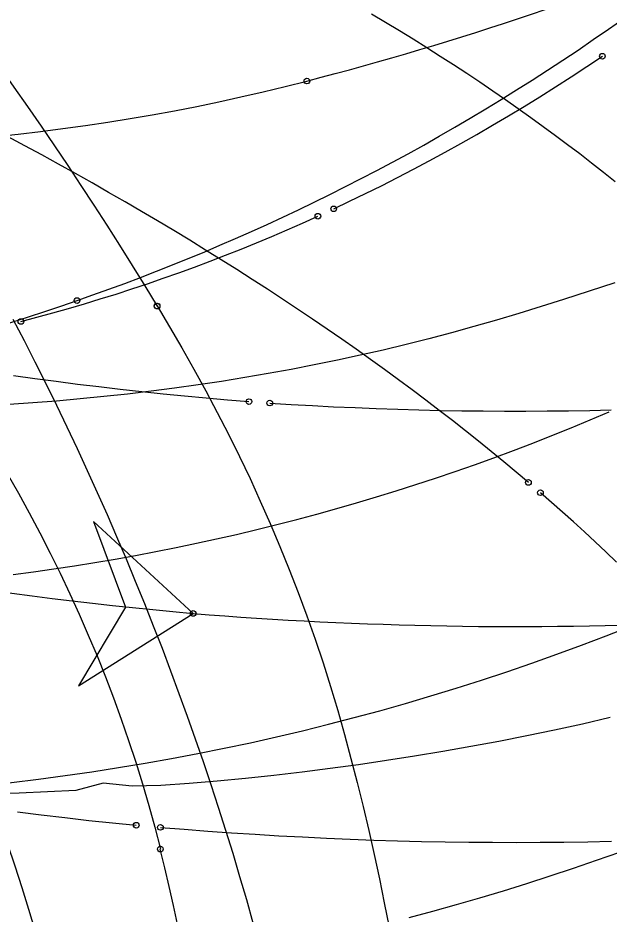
# Model space of a CAD drawing. Extents: x -14 to 1565148, y -25 to 642856.
# Drawn here: x 1564790.59 to 1564799.31, y 636271.08 to 636284.29 of the extents above; entities that cross this region are included whole.
import ezdxf

# ---------------------------------------------------------------- set-up
doc = ezdxf.new("R2010")
doc.units = 0
for name, color, linetype in [('CM_Corridor_Key_Station', 7, 'Continuous'), ('MT_P_Cells', 7, 'Continuous'), ('PF_P_Grade_Line', 7, 'Continuous'), ('PV_P_Curb', 7, 'Continuous'), ('PV_P_Saw_Cut_Line', 7, 'Continuous'), ('TR_Turning_Path23', 7, 'Continuous'), ('TR_Turning_Path24', 7, 'Continuous')]:
    doc.layers.add(name, color=color, linetype=linetype)

msp = doc.modelspace()

# ---------------------------------------------------------------- linework, layer by layer
at = {"layer": 'CM_Corridor_Key_Station'}
msp.add_lwpolyline([(1564790.517, 636279.851), (1564790.681, 636279.536), (1564790.842, 636279.22), (1564791.001, 636278.902), (1564791.158, 636278.583), (1564791.312, 636278.263), (1564791.464, 636277.942), (1564791.613, 636277.619), (1564791.76, 636277.295), (1564791.904, 636276.971), (1564792.046, 636276.645), (1564792.185, 636276.318), (1564792.321, 636275.99), (1564792.455, 636275.66), (1564792.586, 636275.33), (1564792.715, 636274.999), (1564792.841, 636274.667), (1564792.965, 636274.334), (1564793.086, 636274), (1564793.204, 636273.665), (1564793.32, 636273.329), (1564793.433, 636272.992), (1564793.544, 636272.654), (1564793.652, 636272.315), (1564793.757, 636271.976), (1564793.859, 636271.636), (1564793.959, 636271.295), (1564794.056, 636270.953)], dxfattribs=at)
msp.add_arc((1564750.23, 636258.666), 42.399, 1.2157, 30.3005, dxfattribs=at)
at = {"layer": 'MT_P_Cells'}
msp.add_lwpolyline([(1564799.395, 636281.876), (1564799.222, 636282.014), (1564799.048, 636282.15), (1564798.872, 636282.286), (1564798.694, 636282.421), (1564798.515, 636282.555), (1564798.333, 636282.688), (1564798.15, 636282.82), (1564797.965, 636282.952), (1564797.778, 636283.083), (1564797.59, 636283.213), (1564797.399, 636283.342), (1564797.206, 636283.471), (1564797.012, 636283.598), (1564796.816, 636283.725), (1564796.617, 636283.851), (1564796.417, 636283.976), (1564796.215, 636284.1), (1564796.011, 636284.223), (1564795.804, 636284.346)], dxfattribs=at)
at = {"layer": 'PF_P_Grade_Line'}
for points in [[(1564798.116, 636277.444), (1564797.936, 636277.596), (1564797.754, 636277.748), (1564797.568, 636277.9), (1564797.38, 636278.052), (1564797.19, 636278.204), (1564796.997, 636278.355), (1564796.801, 636278.506), (1564796.603, 636278.657), (1564796.403, 636278.808), (1564796.2, 636278.958), (1564795.994, 636279.108), (1564795.787, 636279.258), (1564795.577, 636279.407), (1564795.364, 636279.556), (1564795.15, 636279.704), (1564794.933, 636279.852), (1564794.714, 636279.999), (1564794.493, 636280.146), (1564794.269, 636280.292), (1564794.044, 636280.437), (1564793.817, 636280.582), (1564793.587, 636280.727), (1564793.356, 636280.87), (1564793.123, 636281.014), (1564792.887, 636281.156), (1564792.65, 636281.298), (1564792.411, 636281.439), (1564792.171, 636281.579), (1564791.928, 636281.719), (1564791.684, 636281.858), (1564791.438, 636281.996), (1564791.19, 636282.134), (1564790.941, 636282.271), (1564790.69, 636282.407), (1564790.437, 636282.542)], [(1564799.417, 636276.268), (1564799.259, 636276.418), (1564799.1, 636276.567), (1564798.941, 636276.715), (1564798.78, 636276.861), (1564798.619, 636277.006), (1564798.456, 636277.15), (1564798.293, 636277.292)]]:
    msp.add_lwpolyline(points, dxfattribs=at)
for centre in [(1564798.116, 636277.444), (1564798.293, 636277.292)]:
    msp.add_circle(centre, 0.0417, dxfattribs=at)
msp.add_arc((1564779.185, 636260.124), 40.069, 16.1084, 107.7078, dxfattribs=at)
at = {"layer": 'PV_P_Curb'}
for points in [[(1564790.262, 636282.541), (1564790.593, 636282.577), (1564790.924, 636282.616), (1564791.255, 636282.659), (1564791.585, 636282.705), (1564791.914, 636282.754), (1564792.243, 636282.807), (1564792.572, 636282.864), (1564792.9, 636282.924), (1564793.227, 636282.988), (1564793.553, 636283.055), (1564793.879, 636283.126), (1564794.204, 636283.201), (1564794.528, 636283.279), (1564794.851, 636283.361)], [(1564799.39, 636280.386), (1564799.011, 636280.261), (1564798.631, 636280.138), (1564798.303, 636280.035), (1564797.974, 636279.934), (1564797.644, 636279.835), (1564797.313, 636279.74), (1564796.98, 636279.648), (1564796.647, 636279.56), (1564796.312, 636279.476), (1564795.975, 636279.395), (1564795.638, 636279.318), (1564795.3, 636279.245), (1564794.96, 636279.175), (1564794.619, 636279.109), (1564794.278, 636279.047), (1564793.935, 636278.988), (1564793.591, 636278.932), (1564793.247, 636278.88), (1564792.901, 636278.832), (1564792.555, 636278.787), (1564792.207, 636278.746), (1564791.859, 636278.708), (1564791.51, 636278.674), (1564791.161, 636278.643), (1564790.811, 636278.616), (1564790.46, 636278.591)], [(1564799.322, 636273.976), (1564798.913, 636273.882), (1564798.502, 636273.792), (1564798.091, 636273.707), (1564797.679, 636273.626), (1564797.267, 636273.549), (1564796.853, 636273.476), (1564796.439, 636273.407), (1564796.025, 636273.342), (1564795.61, 636273.281), (1564795.195, 636273.225), (1564794.779, 636273.172), (1564794.363, 636273.124), (1564793.946, 636273.081), (1564793.529, 636273.041), (1564793.113, 636273.005), (1564792.695, 636272.974), (1564792.275, 636272.968), (1564791.849, 636273.01), (1564791.443, 636272.902), (1564791.026, 636272.883), (1564790.61, 636272.865), (1564790.194, 636272.846)]]:
    msp.add_lwpolyline(points, dxfattribs=at)
msp.add_circle((1564794.851, 636283.361), 0.0417, dxfattribs=at)
msp.add_circle((1564794.851, 636283.361), 0.0417, dxfattribs=at)
for centre, radius, start, end in [((1564785.026, 636268.6), 29.969, 12.9928, 81.0089), ((1564782.959, 636329.365), 47.516, 284.4935, 292.8214)]:
    msp.add_arc(centre, radius, start, end, dxfattribs=at)
at = {"layer": 'PV_P_Saw_Cut_Line'}
for points in [[(1564795.246, 636281.477), (1564795.481, 636281.588), (1564795.716, 636281.702), (1564795.951, 636281.818), (1564796.186, 636281.938), (1564796.42, 636282.06), (1564796.654, 636282.184), (1564796.888, 636282.311), (1564797.122, 636282.441), (1564797.355, 636282.574), (1564797.588, 636282.709), (1564797.821, 636282.847), (1564798.053, 636282.987), (1564798.285, 636283.13), (1564798.516, 636283.275), (1564798.747, 636283.423), (1564798.977, 636283.574), (1564799.206, 636283.727)], [(1564790.635, 636279.816), (1564790.87, 636279.878), (1564791.104, 636279.942), (1564791.338, 636280.008), (1564791.572, 636280.077), (1564791.805, 636280.148), (1564792.038, 636280.221), (1564792.27, 636280.296), (1564792.502, 636280.373), (1564792.733, 636280.453), (1564792.964, 636280.534), (1564793.194, 636280.618), (1564793.423, 636280.704), (1564793.652, 636280.793), (1564793.881, 636280.883), (1564794.108, 636280.976), (1564794.335, 636281.071), (1564794.561, 636281.168), (1564794.787, 636281.267), (1564795.012, 636281.368)], [(1564790.524, 636279.019), (1564790.839, 636278.976), (1564791.154, 636278.934), (1564791.469, 636278.894), (1564791.784, 636278.856), (1564792.1, 636278.819), (1564792.416, 636278.784), (1564792.732, 636278.751), (1564793.048, 636278.719), (1564793.364, 636278.689), (1564793.681, 636278.661), (1564793.997, 636278.635)], [(1564794.303, 636278.614), (1564794.617, 636278.594), (1564794.931, 636278.576), (1564795.245, 636278.56), (1564795.56, 636278.546), (1564795.874, 636278.533), (1564796.189, 636278.523), (1564796.503, 636278.514), (1564796.818, 636278.506), (1564797.133, 636278.501), (1564797.447, 636278.497), (1564797.762, 636278.495), (1564798.077, 636278.495), (1564798.391, 636278.497), (1564798.706, 636278.5), (1564799.021, 636278.505), (1564799.335, 636278.512)], [(1564793.174, 636275.512), (1564791.706, 636276.87), (1564792.178, 636275.604), (1564791.482, 636274.445), (1564793.174, 636275.512)], [(1564790.584, 636272.586), (1564790.934, 636272.543), (1564791.284, 636272.502), (1564791.634, 636272.462), (1564791.984, 636272.425), (1564792.335, 636272.39)], [(1564792.691, 636272.358), (1564793.04, 636272.33), (1564793.389, 636272.303), (1564793.739, 636272.279), (1564794.088, 636272.256), (1564794.438, 636272.235), (1564794.788, 636272.217), (1564795.138, 636272.2), (1564795.488, 636272.185), (1564795.838, 636272.172), (1564796.188, 636272.161), (1564796.538, 636272.152), (1564796.889, 636272.146), (1564797.239, 636272.141), (1564797.589, 636272.138), (1564797.94, 636272.137), (1564798.29, 636272.138), (1564798.64, 636272.141), (1564798.991, 636272.146), (1564799.341, 636272.153)]]:
    msp.add_lwpolyline(points, dxfattribs=at)
msp.add_lwpolyline([(1564793.174, 636275.512), (1564791.706, 636276.87), (1564792.178, 636275.604), (1564791.482, 636274.445)], close=True, dxfattribs=at)
for centre in [(1564799.206, 636283.727), (1564795.012, 636281.368), (1564795.246, 636281.477), (1564790.635, 636279.816), (1564793.997, 636278.635), (1564794.303, 636278.614), (1564793.174, 636275.512), (1564793.174, 636275.512), (1564792.335, 636272.39), (1564792.691, 636272.358)]:
    msp.add_circle(centre, 0.0417, dxfattribs=at)
for centre, radius, start, end in [((1564798.681, 636336.835), 61.57, 247.09794, 264.86874), ((1564797.94, 636334.286), 58.967, 265.36411, 279.90265)]:
    msp.add_arc(centre, radius, start, end, dxfattribs=at)
at = {"layer": 'TR_Turning_Path23'}
for points in [[(1564791.462, 636280.125), (1564791.696, 636280.207), (1564791.931, 636280.292), (1564792.165, 636280.378), (1564792.399, 636280.467), (1564792.633, 636280.557), (1564792.867, 636280.649), (1564793.101, 636280.744), (1564793.334, 636280.84), (1564793.567, 636280.939), (1564793.8, 636281.04), (1564794.032, 636281.143), (1564794.265, 636281.247), (1564794.497, 636281.355), (1564794.729, 636281.464), (1564794.96, 636281.575), (1564795.191, 636281.689), (1564795.422, 636281.805), (1564795.653, 636281.923), (1564795.884, 636282.043), (1564796.114, 636282.165), (1564796.343, 636282.29), (1564796.573, 636282.417), (1564796.802, 636282.547), (1564797.031, 636282.679), (1564797.259, 636282.813), (1564797.487, 636282.949), (1564797.715, 636283.088), (1564797.942, 636283.229), (1564798.169, 636283.373), (1564798.396, 636283.519), (1564798.622, 636283.667), (1564798.848, 636283.818), (1564799.073, 636283.971), (1564799.298, 636284.127), (1564799.522, 636284.285)], [(1564789.007, 636279.375), (1564789.261, 636279.443), (1564789.512, 636279.513), (1564789.762, 636279.584), (1564790.011, 636279.657), (1564790.257, 636279.732), (1564790.502, 636279.807), (1564790.745, 636279.885), (1564790.986, 636279.963), (1564791.225, 636280.043), (1564791.462, 636280.125)], [(1564790.518, 636276.086), (1564790.82, 636276.126), (1564791.122, 636276.169), (1564791.423, 636276.214), (1564791.724, 636276.262), (1564792.024, 636276.313), (1564792.324, 636276.367), (1564792.624, 636276.424), (1564792.922, 636276.483), (1564793.221, 636276.546), (1564793.518, 636276.611), (1564793.815, 636276.678), (1564794.112, 636276.749), (1564794.407, 636276.822), (1564794.702, 636276.898), (1564794.997, 636276.977), (1564795.29, 636277.059), (1564795.583, 636277.143), (1564795.875, 636277.23), (1564796.166, 636277.32), (1564796.456, 636277.412), (1564796.746, 636277.507), (1564797.034, 636277.605), (1564797.322, 636277.705), (1564797.608, 636277.808), (1564797.894, 636277.914), (1564798.179, 636278.023), (1564798.462, 636278.134), (1564798.745, 636278.248), (1564799.026, 636278.364), (1564799.307, 636278.483)], [(1564796.358, 636271.028), (1564796.707, 636271.123), (1564797.054, 636271.22), (1564797.401, 636271.321), (1564797.747, 636271.425), (1564798.092, 636271.533), (1564798.436, 636271.643), (1564798.779, 636271.757), (1564799.121, 636271.874), (1564799.462, 636271.995)]]:
    msp.add_lwpolyline(points, dxfattribs=at)
msp.add_circle((1564791.462, 636280.125), 0.0417, dxfattribs=at)
msp.add_circle((1564791.462, 636280.125), 0.0417, dxfattribs=at)
msp.add_arc((1564786.392, 636308.513), 35.725, 268.1687, 348.7786, dxfattribs=at)
at = {"layer": 'TR_Turning_Path24'}
for points in [[(1564789.706, 636284.409), (1564789.915, 636284.127), (1564790.122, 636283.844), (1564790.327, 636283.559), (1564790.53, 636283.273), (1564790.732, 636282.986), (1564790.931, 636282.697), (1564791.129, 636282.407), (1564791.325, 636282.116), (1564791.519, 636281.823), (1564791.711, 636281.53), (1564791.901, 636281.235), (1564792.09, 636280.939), (1564792.276, 636280.641), (1564792.46, 636280.342), (1564792.643, 636280.043)], [(1564792.642, 636280.045), (1564792.826, 636279.739), (1564793.008, 636279.427), (1564793.186, 636279.113), (1564793.36, 636278.796), (1564793.529, 636278.476), (1564793.695, 636278.153), (1564793.855, 636277.828), (1564794.012, 636277.5), (1564794.163, 636277.169), (1564794.31, 636276.836), (1564794.453, 636276.5), (1564794.59, 636276.161), (1564794.722, 636275.82), (1564794.849, 636275.477), (1564794.971, 636275.131), (1564795.088, 636274.783), (1564795.199, 636274.433), (1564795.305, 636274.081), (1564795.406, 636273.725), (1564795.5, 636273.373), (1564795.591, 636273.02), (1564795.678, 636272.666), (1564795.762, 636272.312), (1564795.842, 636271.957), (1564795.919, 636271.601), (1564795.992, 636271.244), (1564796.062, 636270.886)], [(1564790.265, 636277.864), (1564790.434, 636277.576), (1564790.598, 636277.286), (1564790.758, 636276.994), (1564790.915, 636276.7), (1564791.066, 636276.403), (1564791.214, 636276.104), (1564791.356, 636275.803), (1564791.495, 636275.499), (1564791.628, 636275.194), (1564791.757, 636274.886), (1564791.881, 636274.577), (1564792, 636274.266), (1564792.114, 636273.953), (1564792.223, 636273.638), (1564792.327, 636273.321), (1564792.426, 636273.002), (1564792.519, 636272.682), (1564792.607, 636272.361), (1564792.69, 636272.038)]]:
    msp.add_lwpolyline(points, dxfattribs=at)
for centre in [(1564792.642, 636280.045), (1564792.643, 636280.043), (1564792.69, 636272.038), (1564792.69, 636272.038)]:
    msp.add_circle(centre, 0.0417, dxfattribs=at)
msp.add_arc((1564758.988, 636263.8), 34.694, 343.8688, 13.7358, dxfattribs=at)

doc.saveas('drawing.dxf')
